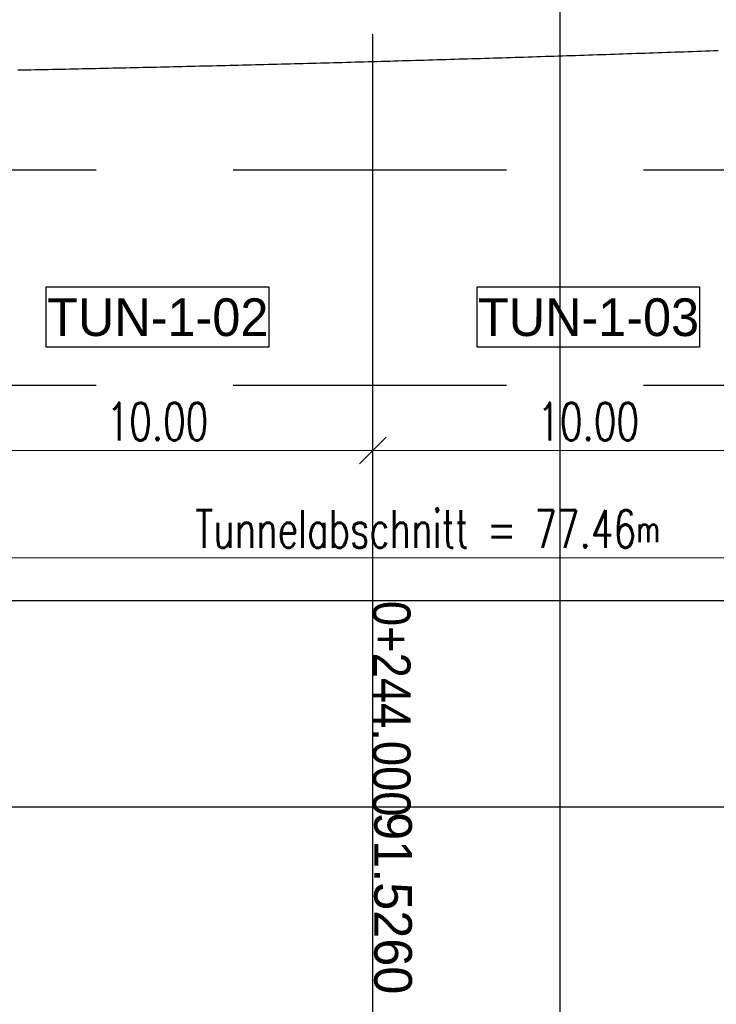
# Model space of a CAD drawing. Header units: metres. Extents: x 3458045 to 3462392, y 5482308 to 5484762.
# Tile 365 of 458: x 3461195 to 3461211, y 5483975 to 5483998. Entities that reach past the tile are written whole.
import ezdxf

# ---------------------------------------------------------------- set-up
doc = ezdxf.new("R2010")
doc.units = ezdxf.units.M
doc.header["$PDMODE"] = 3
doc.header["$PDSIZE"] = 0.1
doc.linetypes.add('AUSGEZOGEN', pattern=[2, 1, 1])
doc.linetypes.add('VERDECKT', pattern=[9.525, 6.35, -3.175])
doc.layers.get('0').update_dxf_attribs({"linetype": 'CONTINUOUS'})
doc.layers.get('DEFPOINTS').update_dxf_attribs({"linetype": 'CONTINUOUS'})
for name, color, linetype in [('SP_BAUGRUBE-UWB-Sohle', 1, 'AUSGEZOGEN'), ('SP_TEXT', 2, 'CONTINUOUS'), ('SP_VERM', 1, 'CONTINUOUS')]:
    doc.layers.add(name, color=color, linetype=linetype)
for name, color, linetype, lineweight in [('SP_Höhenplan-Beschriftung-Linien', 2, 'CONTINUOUS', 25), ('SP_Höhenplan-Beschriftung-Linien-Bestandsgelände', 7, 'CONTINUOUS', 25), ('SP_Höhenplan-Beschriftung-Text', 2, 'CONTINUOUS', 25)]:
    doc.layers.add(name, color=color, linetype=linetype, lineweight=lineweight)
doc.styles.add('K_ISOCP', font='k_isocp.shx')
doc.styles.add('SP_F', font='romans.shx', dxfattribs={"width": 0.7, "bigfont": 'sp_f.shx'})
doc.dimstyles.new('SOFI35$0', dxfattribs={"dimtxt": 3.5, "dimasz": 0.35, "dimexe": 0.9, "dimexo": 0.625, "dimgap": 0.945, "dimtad": 1, "dimdec": 3, "dimrnd": 0.001, "dimzin": 1, "dimdsep": 46, "dimtxsty": 'SP_F', "dimblk1": 'SOF_BEMSTR1', "dimblk2": 'SOF_BEMSTR2', "dimsah": 1, "dimcen": 3.5, "dimse1": 1, "dimse2": 1, "dimclrd": 1, "dimclre": 1, "dimclrt": 2, "dimaunit": 2, "dimazin": 0, "dimtfac": 1, "dimtdec": 3, "dimtmove": 0, "dimatfit": 3, "dimfxl": 1, "dimtolj": 1, "dimtzin": 0, "dimlwd": 0, "dimlwe": 0, "dimarcsym": 0})

# ---------------------------------------------------------------- blocks, each defined once
blk = doc.blocks.new('SOF_BEMSTR1')
at = {"color": 0, "linetype": 'ByBlock', "lineweight": -2}
for p, q in [((0, 20), (0, -8.5)), ((3.535, 3.535), (-3.535, -3.535)), ((-5, 0), (5, 0))]:
    blk.add_line(p, q, dxfattribs=at)
blk = doc.blocks.new('SOF_BEMSTR2')
at = {"color": 0, "linetype": 'ByBlock', "lineweight": -2}
for p, q in [((0, -20), (0, 8.5)), ((3.535, 3.535), (-3.535, -3.535)), ((-5, 0), (5, 0))]:
    blk.add_line(p, q, dxfattribs=at)
blk = doc.blocks.new('*D334')
at = {"layer": 'DEFPOINTS', "color": 0, "linetype": 'AUSGEZOGEN', "transparency": 16777216}
for p in [(3461165.725, 5483990.027), (3461243.184, 5483990.027), (3461165.725, 5483985.783)]:
    blk.add_point(p, dxfattribs=at)
at = {"layer": 'SP_VERM', "color": 1, "linetype": 'AUSGEZOGEN', "lineweight": 0, "transparency": 16777216}
blk.add_line((3461243.097, 5483985.783), (3461165.813, 5483985.783), dxfattribs=at)
at = {"layer": 'SP_VERM', "color": 1, "linetype": 'AUSGEZOGEN', "lineweight": 0, "transparency": 16777216, "xscale": 0.08750000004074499, "yscale": 0.08750000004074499, "zscale": 0.08750000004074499, "rotation": 180}
blk.add_blockref('SOF_BEMSTR2', (3461165.725, 5483985.783), dxfattribs=at)
at = {"layer": 'SP_VERM', "color": 1, "linetype": 'AUSGEZOGEN', "lineweight": 0, "transparency": 16777216, "xscale": 0.08750000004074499, "yscale": 0.08750000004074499, "zscale": 0.08750000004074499}
blk.add_blockref('SOF_BEMSTR1', (3461243.184, 5483985.783), dxfattribs=at)
at = {"layer": 'SP_VERM', "color": 2, "linetype": 'AUSGEZOGEN', "transparency": 16777216, "insert": (3461204.455, 5483986.457), "char_height": 0.875, "attachment_point": 5, "style": 'SP_F'}
blk.add_mtext('\\A1;\\A1;Tunnelabschnitt = 77.46{\\H.7xm', dxfattribs=at)
blk = doc.blocks.new('*D339')
at = {"layer": 'DEFPOINTS', "color": 0, "linetype": 'AUSGEZOGEN', "transparency": 16777216}
for p in [(3461193.184, 5483991.334), (3461203.184, 5483991.334), (3461203.184, 5483988.277)]:
    blk.add_point(p, dxfattribs=at)
at = {"layer": 'SP_VERM', "color": 1, "linetype": 'AUSGEZOGEN', "lineweight": 0, "transparency": 16777216}
blk.add_line((3461193.272, 5483988.277), (3461203.097, 5483988.277), dxfattribs=at)
at = {"layer": 'SP_VERM', "color": 1, "linetype": 'AUSGEZOGEN', "lineweight": 0, "transparency": 16777216, "xscale": 0.08750000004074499, "yscale": 0.08750000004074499, "zscale": 0.08750000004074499, "rotation": 180}
blk.add_blockref('SOF_BEMSTR2', (3461193.184, 5483988.277), dxfattribs=at)
at = {"layer": 'SP_VERM', "color": 1, "linetype": 'AUSGEZOGEN', "lineweight": 0, "transparency": 16777216, "xscale": 0.08750000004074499, "yscale": 0.08750000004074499, "zscale": 0.08750000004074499}
blk.add_blockref('SOF_BEMSTR1', (3461203.184, 5483988.277), dxfattribs=at)
at = {"layer": 'SP_VERM', "color": 2, "linetype": 'AUSGEZOGEN', "transparency": 16777216, "insert": (3461198.184, 5483988.951), "char_height": 0.875, "attachment_point": 5, "style": 'SP_F'}
blk.add_mtext('\\A1;\\A1;10.00{\\H.7x;\\S^ ;}', dxfattribs=at)
blk = doc.blocks.new('*D340')
at = {"layer": 'DEFPOINTS', "color": 0, "linetype": 'AUSGEZOGEN', "transparency": 16777216}
for p in [(3461203.184, 5483991.334), (3461213.184, 5483991.334), (3461213.184, 5483988.277)]:
    blk.add_point(p, dxfattribs=at)
at = {"layer": 'SP_VERM', "color": 1, "linetype": 'AUSGEZOGEN', "lineweight": 0, "transparency": 16777216}
blk.add_line((3461203.272, 5483988.277), (3461213.097, 5483988.277), dxfattribs=at)
at = {"layer": 'SP_VERM', "color": 1, "linetype": 'AUSGEZOGEN', "lineweight": 0, "transparency": 16777216, "xscale": 0.08750000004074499, "yscale": 0.08750000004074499, "zscale": 0.08750000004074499, "rotation": 180}
blk.add_blockref('SOF_BEMSTR2', (3461203.184, 5483988.277), dxfattribs=at)
at = {"layer": 'SP_VERM', "color": 1, "linetype": 'AUSGEZOGEN', "lineweight": 0, "transparency": 16777216, "xscale": 0.08750000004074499, "yscale": 0.08750000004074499, "zscale": 0.08750000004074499}
blk.add_blockref('SOF_BEMSTR1', (3461213.184, 5483988.277), dxfattribs=at)
at = {"layer": 'SP_VERM', "color": 2, "linetype": 'AUSGEZOGEN', "transparency": 16777216, "insert": (3461208.184, 5483988.951), "char_height": 0.875, "attachment_point": 5, "style": 'SP_F'}
blk.add_mtext('\\A1;\\A1;10.00{\\H.7x;\\S^ ;}', dxfattribs=at)

msp = doc.modelspace()

# ---------------------------------------------------------------- linework, layer by layer
at = {"layer": 'SP_BAUGRUBE-UWB-Sohle'}
msp.add_lwpolyline([(3461194.941, 5483997.1143), (3461195.0414, 5483997.1163), (3461195.1418, 5483997.1183), (3461195.2422, 5483997.1203), (3461195.3426, 5483997.1223), (3461195.443, 5483997.1243), (3461195.5434, 5483997.1264), (3461195.6438, 5483997.1284), (3461195.7442, 5483997.1305), (3461195.8446, 5483997.1326), (3461195.945, 5483997.1347), (3461196.0454, 5483997.1368), (3461196.1458, 5483997.1389), (3461196.2462, 5483997.141), (3461196.3466, 5483997.1431), (3461196.447, 5483997.1452), (3461196.5474, 5483997.1474), (3461196.6478, 5483997.1495), (3461196.7482, 5483997.1517), (3461196.8486, 5483997.1539), (3461196.949, 5483997.1561), (3461197.0494, 5483997.1583), (3461197.1498, 5483997.1605), (3461197.2502, 5483997.1627), (3461197.3506, 5483997.1649), (3461197.451, 5483997.1671), (3461197.5513, 5483997.1694), (3461197.6517, 5483997.1716), (3461197.7521, 5483997.1739), (3461197.8525, 5483997.1762), (3461197.9529, 5483997.1785), (3461198.0533, 5483997.1808), (3461198.1537, 5483997.1831), (3461198.2541, 5483997.1854), (3461198.3545, 5483997.1877), (3461198.4549, 5483997.19), (3461198.5553, 5483997.1924), (3461198.6557, 5483997.1947), (3461198.7561, 5483997.1971), (3461198.8565, 5483997.1995), (3461198.9569, 5483997.2019), (3461199.0573, 5483997.2043), (3461199.1577, 5483997.2067), (3461199.2581, 5483997.2091), (3461199.3585, 5483997.2115), (3461199.4589, 5483997.2139), (3461199.5593, 5483997.2164), (3461199.6597, 5483997.2188), (3461199.7601, 5483997.2213), (3461199.8605, 5483997.2238), (3461199.9609, 5483997.2262), (3461200.0613, 5483997.2287), (3461200.1617, 5483997.2312), (3461200.262, 5483997.2338), (3461200.3624, 5483997.2363), (3461200.4628, 5483997.2388), (3461200.5632, 5483997.2414), (3461200.6636, 5483997.2439), (3461200.764, 5483997.2465), (3461200.8644, 5483997.249), (3461200.9648, 5483997.2516), (3461201.0652, 5483997.2542), (3461201.1656, 5483997.2568), (3461201.266, 5483997.2594), (3461201.3664, 5483997.2621), (3461201.4668, 5483997.2647), (3461201.5672, 5483997.2673), (3461201.6676, 5483997.27), (3461201.768, 5483997.2727), (3461201.8684, 5483997.2753), (3461201.9688, 5483997.278), (3461202.0692, 5483997.2807), (3461202.1696, 5483997.2834), (3461202.27, 5483997.2861), (3461202.3704, 5483997.2888), (3461202.4708, 5483997.2916), (3461202.5712, 5483997.2943), (3461202.6716, 5483997.2971), (3461202.772, 5483997.2998), (3461202.8723, 5483997.3026), (3461202.9727, 5483997.3054), (3461203.0731, 5483997.3082), (3461203.1735, 5483997.311), (3461203.2739, 5483997.3138), (3461203.3743, 5483997.3166), (3461203.4747, 5483997.3194), (3461203.5751, 5483997.3223), (3461203.6755, 5483997.3251), (3461203.7759, 5483997.328), (3461203.8763, 5483997.3309), (3461203.9767, 5483997.3338), (3461204.0771, 5483997.3366), (3461204.1775, 5483997.3395), (3461204.2779, 5483997.3425), (3461204.3783, 5483997.3454), (3461204.4787, 5483997.3483), (3461204.5791, 5483997.3513), (3461204.6795, 5483997.3542), (3461204.7799, 5483997.3572), (3461204.8803, 5483997.3601), (3461204.9807, 5483997.3631), (3461205.0811, 5483997.3661), (3461205.1815, 5483997.3691), (3461205.2819, 5483997.3721), (3461205.3823, 5483997.3751), (3461205.4826, 5483997.3782), (3461205.583, 5483997.3812), (3461205.6834, 5483997.3843), (3461205.7838, 5483997.3873), (3461205.8842, 5483997.3904), (3461205.9846, 5483997.3935), (3461206.085, 5483997.3966), (3461206.1854, 5483997.3997), (3461206.2858, 5483997.4028), (3461206.3862, 5483997.4059), (3461206.4866, 5483997.409), (3461206.587, 5483997.4122), (3461206.6874, 5483997.4153), (3461206.7878, 5483997.4185), (3461206.8882, 5483997.4216), (3461206.9886, 5483997.4248), (3461207.089, 5483997.428), (3461207.1894, 5483997.4312), (3461207.2898, 5483997.4344), (3461207.3902, 5483997.4376), (3461207.4906, 5483997.4409), (3461207.591, 5483997.4441), (3461207.6914, 5483997.4474), (3461207.7918, 5483997.4506), (3461207.8922, 5483997.4539), (3461207.9925, 5483997.4572), (3461208.0929, 5483997.4605), (3461208.1933, 5483997.4638), (3461208.2937, 5483997.4671), (3461208.3941, 5483997.4704), (3461208.4945, 5483997.4737), (3461208.5949, 5483997.4771), (3461208.6953, 5483997.4804), (3461208.7957, 5483997.4838), (3461208.8961, 5483997.4871), (3461208.9965, 5483997.4905), (3461209.0969, 5483997.4939), (3461209.1973, 5483997.4973), (3461209.2977, 5483997.5007), (3461209.3981, 5483997.5041), (3461209.4985, 5483997.5076), (3461209.5989, 5483997.511), (3461209.6993, 5483997.5145), (3461209.7997, 5483997.5179), (3461209.9001, 5483997.5214), (3461210.0005, 5483997.5249), (3461210.1009, 5483997.5284), (3461210.2013, 5483997.5319), (3461210.3017, 5483997.5354), (3461210.402, 5483997.5389), (3461210.5024, 5483997.5424), (3461210.6028, 5483997.5459), (3461210.7032, 5483997.5495), (3461210.8036, 5483997.5531), (3461210.904, 5483997.5566), (3461211.0044, 5483997.5602), (3461211.1048, 5483997.5638), (3461211.2052, 5483997.5674)], dxfattribs=at)
at = {"layer": 'SP_Höhenplan-Beschriftung-Linien', "color": 1, "linetype": 'ByBlock'}
msp.add_line((3461203.1844, 5483956.0493), (3461203.1844, 5483997.9494), dxfattribs=at)
at = {"layer": 'SP_Höhenplan-Beschriftung-Linien', "color": 251, "linetype": 'VERDECKT'}
for p, q in [((3461463.4646, 5483994.7871), (3460950.7074, 5483994.7871)), ((3461463.4646, 5483989.7871), (3460950.7074, 5483989.7871))]:
    msp.add_line(p, q, dxfattribs=at)
at = {"layer": 'SP_Höhenplan-Beschriftung-Linien', "color": 3}
msp.add_line((3461463.4646, 5483984.7871), (3460947.0765, 5483984.7871), dxfattribs=at)
at = {"layer": 'SP_Höhenplan-Beschriftung-Linien', "color": 2}
msp.add_line((3461463.4646, 5483979.9975), (3460947.0765, 5483979.9975), dxfattribs=at)
at = {"layer": 'SP_Höhenplan-Beschriftung-Linien-Bestandsgelände'}
msp.add_line((3461207.5222, 5484003.8343), (3461207.5222, 5483956.0493), dxfattribs=at)
at = {"layer": 'SP_TEXT', "color": 1, "lineweight": 25}
for points in [[(3461195.6029, 5483990.675), (3461195.6034, 5483992.0757), (3461200.7662, 5483992.0757), (3461200.7658, 5483990.675)], [(3461205.6029, 5483990.675), (3461205.6034, 5483992.0757), (3461210.7662, 5483992.0757), (3461210.7658, 5483990.675)]]:
    msp.add_lwpolyline(points, close=True, dxfattribs=at)

# ---------------------------------------------------------------- texts
at = {"layer": 'SP_Höhenplan-Beschriftung-Text', "style": 'K_ISOCP', "width": 0.9}
msp.add_text('0+244.000', height=0.875, rotation=270, dxfattribs=at).set_placement((3461203.1844, 5483984.7871))
at = {"layer": 'SP_Höhenplan-Beschriftung-Text', "insert": (3461203.2038, 5483979.8811), "char_height": 0.875, "width": 7.557299, "attachment_point": 7, "rotation": 270, "style": 'K_ISOCP'}
msp.add_mtext('91.5260', dxfattribs=at)
at = {"layer": 'SP_TEXT', "color": 2, "lineweight": 25, "style": 'K_ISOCP'}
for s, p in [('TUN-1-02', (3461195.6229, 5483990.9378)), ('TUN-1-03', (3461205.6229, 5483990.9378))]:
    msp.add_text(s, height=0.875, rotation=359.98261, dxfattribs=at).set_placement(p)

# ---------------------------------------------------------------- dimensions: what is measured, and where the dimension line sits
at = {"layer": 'SP_VERM', "color": 1, "linetype": 'AUSGEZOGEN'}
for base, p1, p2, picture, middle in [((3461203.1844, 5483988.2771), (3461193.1844, 5483991.3336), (3461203.1844, 5483991.3336), '*D339', (3461198.1844, 5483988.9509)), ((3461213.1844, 5483988.2771), (3461203.1844, 5483991.3336), (3461213.1844, 5483991.3336), '*D340', (3461208.1844, 5483988.9509))]:
    dim = msp.add_linear_dim(base=base, p1=p1, p2=p2, text='\\A1;10.00{\\H.7x;\\S^ ;}', dimstyle='SOFI35$0', override={"dimblk1": 'SOF_BEMSTR2', "dimblk2": 'SOF_BEMSTR1'}, dxfattribs=at)
    dim.commit()
    dim.dimension.update_dxf_attribs({"geometry": picture, "text_midpoint": middle})
dim = msp.add_linear_dim(base=(3461165.7254, 5483985.7834), p1=(3461243.1844, 5483990.0271), p2=(3461165.7254, 5483990.0271), angle=180, text='\\A1;Tunnelabschnitt = 77.46{\\H.7xm', dimstyle='SOFI35$0', override={"dimpost": 'Tunnelabschnitt = <>m'}, dxfattribs=at)
dim.commit()
dim.dimension.update_dxf_attribs({"geometry": '*D334', "text_midpoint": (3461204.4549, 5483986.4571)})

doc.saveas('drawing.dxf')
